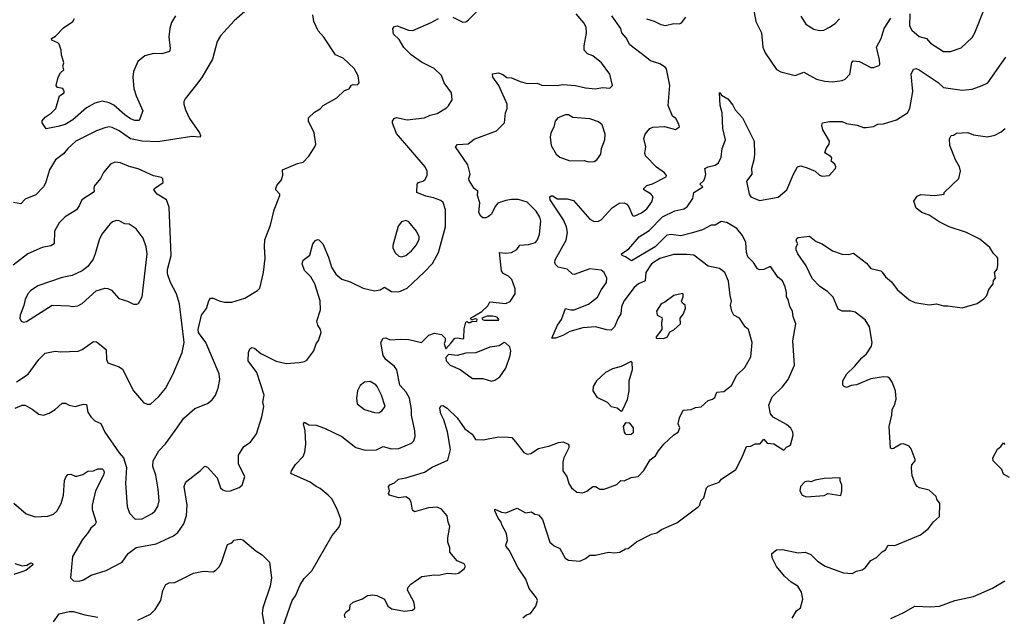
# Model space of a CAD drawing. Extents: x 2057697 to 2160550, y 827490 to 1016834.
# Tile 376 of 509: x 2065857 to 2072762, y 976105 to 980288. Entities that reach past the tile are written whole.
import ezdxf

# ---------------------------------------------------------------- set-up
doc = ezdxf.new("R2010")
doc.units = 0

msp = doc.modelspace()

# ---------------------------------------------------------------- linework, layer by layer
at = {"layer": '0CON20XD'}
for points in [[(2067491.4, 980395), (2067360.2, 980279.8), (2067264.2, 980175), (2067240.8, 980135), (2067209.1, 980010.9), (2067135, 979882), (2067096.4, 979833.6), (2067017.7, 979732.3), (2067008.8, 979715), (2067008.8, 979695), (2067020, 979655), (2067048.6, 979595), (2067118.1, 979495), (2067125.7, 979475), (2067122.5, 979465), (2067065, 979468.1), (2066825, 979432.1), (2066715, 979435.7), (2066635, 979451.9), (2066555, 979507.5), (2066505, 979532.2), (2066485, 979535.6), (2066455, 979530), (2066395, 979508.9), (2066250, 979435), (2066194.2, 979385), (2066165, 979347.5), (2066107.5, 979305), (2066065.6, 979235), (2066038.3, 979141.7), (2066024.2, 979115), (2065971.2, 979058.8), (2065895, 979028.1), (2065865, 978996), (2065814.3, 979005.7)], [(2071001.2, 980375), (2071018.6, 980275), (2071060, 980195), (2071067.1, 980095), (2071085.7, 980055), (2071165, 979938.8), (2071195, 979922), (2071295, 979896.2), (2071355, 979920), (2071445, 979871.4), (2071503.9, 979856.1), (2071555, 979852.5), (2071625, 979862), (2071645, 979871.2), (2071679.2, 979905), (2071692.4, 979987.6), (2071700.8, 979999.2), (2071745, 979994.2), (2071825, 979953.1), (2071845, 979953.1), (2071883.9, 979966.1), (2071888.8, 979975), (2071886, 980005), (2071865.6, 980095), (2071898.5, 980155), (2071920, 980225), (2071965, 980298.6)], [(2072099.6, 980329.6), (2072097.1, 980245), (2072111.9, 980215), (2072165, 980169.4), (2072215, 980154.5), (2072242.8, 980122.8), (2072335, 980064.3), (2072385, 980064.3), (2072459.7, 980090.3), (2072535, 980163.3), (2072553.8, 980195), (2072622.5, 980365)], [(2065815, 976897.1), (2065903.2, 976823.2), (2065965, 976802.5), (2066055, 976805.6), (2066095, 976820), (2066117.6, 976842.4), (2066148.5, 976895), (2066163.5, 976955), (2066172.4, 977057.6), (2066180, 977080), (2066195, 977098.8), (2066215, 977102), (2066245, 977088), (2066258.3, 977088.3), (2066300.3, 977099.7), (2066335, 977122.5), (2066375, 977124.3), (2066405, 977138.9), (2066435, 977137.5), (2066445, 977130), (2066449.2, 977115), (2066445.3, 977095), (2066388, 976985), (2066364.6, 976885), (2066365, 976852.5), (2066394.2, 976765), (2066385, 976746.2), (2066356.3, 976723.7), (2066338, 976692), (2066296.8, 976643.2), (2066227.1, 976525), (2066212.5, 976375), (2066235, 976353.3), (2066275, 976350), (2066305, 976360), (2066357.3, 976392.7), (2066463.3, 976425), (2066576.7, 976485), (2066618.8, 976545), (2066675, 976586.9), (2066815, 976612.2), (2066935, 976668.6), (2066965, 976692.5), (2067007.4, 976752.6), (2067027.5, 976812.5), (2067032.5, 976885), (2067010.8, 977015), (2067018.8, 977041.2), (2067028.3, 977051.7), (2067125, 977126), (2067155, 977156.7), (2067175, 977150), (2067241.2, 977075), (2067265.9, 977005.9), (2067281.7, 976991.7), (2067305, 976982.5), (2067335.8, 976984.2), (2067395, 977007.5), (2067417.5, 977025), (2067436, 977085), (2067391.7, 977171.7), (2067391.2, 977235), (2067428.8, 977295), (2067475, 977326.2), (2067517, 977383), (2067555.7, 977504.3), (2067570, 977575), (2067562.2, 977605), (2067571.1, 977655), (2067518.9, 977815), (2067460, 977895), (2067460.6, 977955), (2067470.6, 977979.4), (2067485, 977990), (2067504.2, 977984.2), (2067548, 977948), (2067655, 977892.9), (2067725, 977876), (2067815.9, 977884.1), (2067855, 977891.2), (2067869.5, 977900.5), (2067920, 977965), (2067936.1, 978013.9), (2067951.7, 978038.3), (2067970, 978095), (2067965.9, 978115.9), (2067946.7, 978145), (2067941.2, 978175), (2067965.6, 978254.4), (2067965, 978317.5), (2067926.7, 978435), (2067899.4, 978485), (2067855, 978529.2), (2067838.1, 978575), (2067845, 978601.2), (2067892.5, 978637.5), (2067913.4, 978716.6), (2067931.2, 978738.8), (2067945, 978746.2), (2067955, 978744), (2067982.9, 978715), (2068023.7, 978623.7), (2068043, 978553), (2068075, 978502.5), (2068115, 978468.1), (2068175, 978450), (2068265, 978404.3), (2068345, 978385.8), (2068385, 978394.3), (2068415, 978412.5), (2068465, 978382.9), (2068515, 978380.6), (2068574.6, 978405.4), (2068693.2, 978516.8), (2068750.7, 978579.3), (2068794.5, 978655.5), (2068843.8, 978835), (2068843.3, 978955), (2068825.6, 979005), (2068810.4, 979020.4), (2068759.2, 979039.2), (2068705, 979049.1), (2068642.5, 979075), (2068644, 979135), (2068653.3, 979145), (2068685, 979154.3), (2068697.1, 979165), (2068714.3, 979195), (2068714.3, 979225), (2068700, 979255), (2068500.5, 979490.5), (2068471.7, 979561.7), (2068472, 979575), (2068483.8, 979595), (2068498.6, 979601.4), (2068575, 979585.5), (2068695, 979598.9), (2068735, 979617.1), (2068785, 979629.2), (2068850.9, 979669.1), (2068865, 979683.8), (2068890, 979725), (2068884, 979775), (2068833.9, 979843.9), (2068815.3, 979895.3), (2068762.5, 979945), (2068675, 979989.2), (2068601.7, 980041.7), (2068551.5, 980091.5), (2068517.6, 980147.6), (2068479.2, 980185), (2068474, 980225), (2068485, 980240), (2068505, 980243.8), (2068584.4, 980214.4), (2068615, 980212.2), (2068743, 980267), (2068793.2, 980296.8)], [(2066948.8, 980315), (2066922.3, 980267.7), (2066910, 980225), (2066903.8, 980166.2), (2066912.5, 980085), (2066908.8, 980065), (2066855, 980049.2), (2066795, 980051.4), (2066735.8, 980034.2), (2066685, 979993.8), (2066655, 979923.3), (2066650, 979885), (2066657.5, 979805), (2066674, 979754), (2066721.7, 979648.3), (2066695, 979581.2), (2066665, 979581.1), (2066635, 979593.1), (2066595, 979620), (2066517.9, 979687.9), (2066485, 979704.4), (2066435, 979715.6), (2066385, 979702.5), (2066325, 979669.1), (2066230, 979585), (2066175, 979553.5), (2066125, 979537.8), (2066043.3, 979523.3), (2066014.1, 979564.1), (2066015, 979577.5), (2066035.8, 979604.2), (2066078.9, 979631.1), (2066110, 979665), (2066136.7, 979753.3), (2066168, 979775), (2066170, 979785), (2066158.8, 979805), (2066123, 979813), (2066113.6, 979826.4), (2066126.2, 979885), (2066144.2, 979915.8), (2066167.5, 979935), (2066160, 979965), (2066166.2, 979985), (2066158.1, 980018.1), (2066149.3, 980039.3), (2066148.8, 980075), (2066133.3, 980115), (2066125, 980126), (2066083.3, 980145), (2066080, 980155), (2066108.2, 980171.8), (2066165, 980231.4), (2066228.8, 980275), (2066241.2, 980295)], [(2067704, 976035), (2067766.7, 976215), (2067790.7, 976249.3), (2067823.9, 976326.1), (2067851.2, 976368.8), (2067905.8, 976424.2), (2068048.8, 976671.2), (2068095, 976727.5), (2068106.2, 976755), (2068108, 976785), (2068083.8, 976855), (2068045, 976928.8), (2068020, 976955), (2067965, 977000), (2067935, 977014.2), (2067894.5, 977044.5), (2067759.2, 977105), (2067763.1, 977125), (2067791.3, 977168.7), (2067846, 977225), (2067855.7, 977254.3), (2067864.3, 977315), (2067860, 977405), (2067848, 977455), (2067855, 977466), (2067885, 977448), (2067935, 977444), (2067995, 977424.3), (2068115, 977364.5), (2068215, 977289.1), (2068278.9, 977268.9), (2068358.7, 977271.3), (2068405, 977295.6), (2068465, 977277.8), (2068515, 977281.5), (2068605, 977318.9), (2068621.1, 977335), (2068630.5, 977365), (2068628.9, 977405), (2068604.6, 977514.6), (2068604.6, 977555), (2068590.4, 977635), (2068566.4, 977675), (2068523.2, 977725), (2068502.2, 977832.2), (2068485.2, 977855.2), (2068424.4, 977905), (2068405, 977934), (2068390.5, 978025), (2068405, 978053.8), (2068423.9, 978056.1), (2068455, 978042.1), (2068525, 978048.2), (2068585, 978045.6), (2068675, 978023.8), (2068725, 978076.7), (2068765, 978090), (2068815, 978080), (2068840, 978055), (2068841.2, 978035), (2068834, 978015), (2068845, 977980), (2068881.7, 978021.7), (2068907.5, 978055), (2068925, 978058), (2068965, 978050), (2068972.5, 978055), (2068975, 978120), (2068985, 978166.7), (2068995, 978172.5), (2069004.1, 978164.1), (2069015, 978163.8), (2069028.3, 978171.7), (2069063.3, 978175), (2069065, 978187.5), (2069050.7, 978189.3), (2069025, 978180), (2069017.5, 978195), (2069098.8, 978241.2), (2069139.3, 978280.7), (2069155, 978310), (2069265, 978296.7), (2069297.5, 978312.5), (2069332.5, 978365), (2069331.2, 978401.2), (2069307, 978467), (2069285, 978490), (2069248.3, 978508.3), (2069236.1, 978526.1), (2069222.5, 978655), (2069265, 978650), (2069305, 978654.2), (2069342.7, 978677.3), (2069364.4, 978705.6), (2069425, 978711.1), (2069474.7, 978725.3), (2069488.5, 978745), (2069501.8, 978785), (2069512.1, 978875), (2069505, 978902.5), (2069479.4, 978945), (2069415, 979008.6), (2069355, 979026), (2069306.4, 979026.4), (2069265, 979020), (2069209.2, 979000.8), (2069191.7, 978978.3), (2069166, 978925), (2069145, 978906.7), (2069125, 978897.5), (2069105, 978897.5), (2069090.5, 978910.5), (2069076.1, 978936.1), (2069084.1, 979004.1), (2069067.5, 979055), (2069068.8, 979085), (2069043.8, 979105), (2069009.1, 979159.1), (2069007.1, 979175), (2069015.8, 979205), (2069000.3, 979270.3), (2068913.8, 979395), (2068926.9, 979413.1), (2069001.7, 979418.3), (2069045, 979450), (2069201.7, 979508.3), (2069256.2, 979563.8), (2069263.1, 979635), (2069275.6, 979665), (2069274.3, 979695), (2069216.4, 979826.4), (2069173.8, 979885), (2069172.3, 979907.7), (2069215, 979915.8), (2069245, 979903.8), (2069272.7, 979882.7), (2069305, 979879.2), (2069365.9, 979854.1), (2069415, 979840), (2069485, 979843.3), (2069519.3, 979829.3), (2069625, 979826.7), (2069665, 979832), (2069755, 979825.7), (2069825, 979809.1), (2069895, 979803.5), (2069945, 979812.5), (2069995, 979807.5), (2070013.9, 979826.1), (2069996.2, 979905), (2069938, 979985), (2069875, 980034), (2069838.3, 980048.3), (2069815, 980073.3), (2069814.3, 980105), (2069832.3, 980192.3), (2069829.2, 980235), (2069814.2, 980265), (2069759.7, 980329.7)], [(2067935, 980240), (2067918.8, 980275), (2067911.7, 980321.7)], [(2068138.8, 976095), (2068134.2, 976115), (2068145, 976133.3), (2068172.5, 976155), (2068173.8, 976185), (2068195, 976204), (2068261.7, 976228.3), (2068295, 976250), (2068334, 976256), (2068361.7, 976251.7), (2068414.1, 976224.1), (2068439.2, 976175), (2068466.3, 976156.3), (2068555, 976140), (2068611.7, 976148.3), (2068627.7, 976162.3), (2068626.1, 976183.9), (2068620.8, 976205), (2068577.7, 976287.7), (2068581.7, 976308.3), (2068599.5, 976330.5), (2068675.9, 976384.1), (2068765, 976396), (2068797.3, 976392.7), (2068855, 976406.7), (2068915, 976402), (2068935, 976406.7), (2068973.6, 976436.4), (2068982.5, 976455), (2068973, 976473), (2068925, 976493.3), (2068874.2, 976554.2), (2068874.2, 976585), (2068858.6, 976625), (2068858.6, 976655), (2068874.2, 976735), (2068860.8, 976765), (2068855, 976808.8), (2068814, 976855), (2068785, 976869.4), (2068724.2, 976864.2), (2068625, 976836), (2068611.2, 976848.8), (2068602.5, 976905), (2068590, 976925), (2068565, 976941.4), (2068515, 976935.7), (2068450, 976955), (2068442.5, 976965), (2068450, 976985), (2068443.3, 977015), (2068452.7, 977027.3), (2068485, 977041.2), (2068513.4, 977066.6), (2068565, 977075.6), (2068695, 977114.4), (2068750.5, 977149.5), (2068860.5, 977199.5), (2068878.8, 977275), (2068858.2, 977398.2), (2068832, 977482), (2068810, 977525), (2068804.2, 977565), (2068809.2, 977580.8), (2068825, 977582), (2068853.6, 977563.6), (2068924, 977495), (2068978, 977418), (2069031.1, 977381.1), (2069053.3, 977345), (2069107.9, 977342.1), (2069215, 977362), (2069285, 977360), (2069308, 977358), (2069335, 977327.5), (2069392.3, 977252.3), (2069415, 977241.2), (2069442.5, 977245), (2069495, 977281.2), (2069575, 977300), (2069635.8, 977324.2), (2069667.1, 977327.1), (2069702.3, 977312.3), (2069708.8, 977305), (2069707.5, 977285), (2069673.8, 977216.2), (2069665.6, 977185), (2069665.5, 977125.5), (2069694, 977085), (2069707.5, 977035), (2069726, 977005), (2069765, 976975.8), (2069805, 976970), (2069835, 976982), (2069875.9, 977014.1), (2069895.8, 977015.8), (2069925.9, 976995.9), (2069955, 976995.7), (2070045, 977028), (2070072.9, 977057.1), (2070095, 977054.2), (2070145, 977077.5), (2070195, 977084), (2070233, 977127), (2070277.8, 977202.2), (2070315, 977228.8), (2070335.7, 977265), (2070375, 977312), (2070445, 977377.5), (2070475, 977396.2), (2070485.7, 977425), (2070474.3, 977454.3), (2070482.9, 977495), (2070510, 977550), (2070565, 977554), (2070595, 977567.5), (2070635, 977573.8), (2070685, 977618.8), (2070715, 977626), (2070730.9, 977639.1), (2070745, 977676), (2070795, 977681.4), (2070848.1, 977721.9), (2070885.5, 977794.5), (2070941.3, 977848.7), (2070983.8, 977925), (2070994.1, 978024.1), (2070968.8, 978115), (2070944.2, 978135), (2070905, 978194.2), (2070865.6, 978215.6), (2070851.2, 978245), (2070841.2, 978285), (2070848.8, 978315), (2070838, 978355), (2070828.5, 978455), (2070802.9, 978515), (2070765, 978542.9), (2070685, 978560), (2070585, 978635.6), (2070535, 978642.2), (2070441.2, 978641.2), (2070345, 978614.1), (2070287.8, 978575), (2070248.8, 978515), (2070243.2, 978456.8), (2070195.6, 978435), (2070165, 978409.6), (2070093.3, 978315), (2070076.8, 978275), (2070072.1, 978225), (2070052.9, 978195), (2070027, 978133), (2070005, 978110.6), (2069975, 978112.2), (2069895, 978134.5), (2069805, 978127.7), (2069715, 978101.5), (2069665, 978073.3), (2069615, 978054.3), (2069587.5, 978055), (2069629.4, 978145), (2069656.7, 978185), (2069685, 978262.5), (2069722.7, 978252.7), (2069744.3, 978254.3), (2069845, 978292.7), (2069908.7, 978341.3), (2069937.1, 978395), (2069971.2, 978445), (2069975.4, 978475), (2069956.7, 978515), (2069935, 978531.1), (2069855, 978540), (2069745, 978500), (2069733.6, 978503.6), (2069695, 978538.9), (2069633.6, 978553.6), (2069615, 978571.2), (2069609.5, 978585), (2069611.8, 978605), (2069688.9, 978741.1), (2069698.9, 978795), (2069691.5, 978835), (2069670.9, 978885), (2069576.2, 979025), (2069573.8, 979045), (2069585, 979053.6), (2069595, 979052.3), (2069625, 979032.7), (2069695, 979031.2), (2069740.2, 979020.2), (2069855, 978888.2), (2069885, 978873.2), (2069915, 978874.6), (2069934.7, 978885.3), (2070012.3, 978967.7), (2070059.8, 979000.2), (2070095, 979004.3), (2070113.8, 978995), (2070129.2, 978975), (2070154.4, 978914.4), (2070165, 978910), (2070216.4, 978933.6), (2070255, 978962), (2070290.3, 979009.7), (2070300, 979045), (2070284.4, 979065), (2070234, 979095), (2070233.8, 979105), (2070254, 979125), (2070295, 979137.7), (2070391.2, 979185), (2070392, 979195), (2070379.2, 979215), (2070323.4, 979253.4), (2070245, 979333.8), (2070241.9, 979355), (2070248.1, 979395), (2070232.9, 979455), (2070242.5, 979485), (2070275.8, 979524.2), (2070295.8, 979534.2), (2070378.8, 979538.8), (2070455, 979516.7), (2070483, 979537), (2070480, 979555), (2070457.5, 979595), (2070435, 979610), (2070404.2, 979685), (2070415.5, 979825), (2070392.4, 979942.4), (2070383.8, 979953.8), (2070345, 979976.9), (2070279.6, 979999.6), (2070255, 980019.4), (2070135, 980110.8), (2070110.2, 980160.2), (2070078.6, 980195), (2070072.9, 980225), (2070009.2, 980315)], [(2068895, 980306), (2068965, 980271.2), (2068985, 980273.3), (2069005, 980286.7), (2069062.5, 980345)], [(2070253.4, 980293.4), (2070306.6, 980276.6), (2070353.6, 980253.6), (2070385, 980247.5), (2070445, 980260), (2070485, 980257.5), (2070498, 980265), (2070527.5, 980305)], [(2071335, 980311.2), (2071368.8, 980255), (2071425, 980220.8), (2071465, 980211.4), (2071495, 980214.4), (2071535, 980234.3), (2071575, 980260.8), (2071605.4, 980294.6)], [(2065825, 977563.8), (2065875, 977585.4), (2065895, 977585.4), (2065945, 977557.8), (2065991.7, 977521.7), (2066025, 977514), (2066065, 977529.2), (2066105, 977554.3), (2066155, 977600), (2066178.3, 977598.3), (2066205, 977584), (2066245, 977575.8), (2066305, 977592.5), (2066325, 977590), (2066336, 977535), (2066355, 977503.3), (2066384.5, 977474.5), (2066426.7, 977456.7), (2066453.1, 977395), (2066555, 977250.8), (2066586.2, 977216.2), (2066606.8, 977146.8), (2066598.9, 977035), (2066610, 976875), (2066627.4, 976827.4), (2066666.2, 976786.2), (2066715, 976789.2), (2066785, 976824.3), (2066805, 976840.8), (2066826.9, 976875), (2066834.5, 976915), (2066829.1, 976995), (2066811.5, 977095), (2066790, 977155), (2066793.8, 977195), (2066834, 977265), (2066880, 977315), (2066947.5, 977407.5), (2067007.2, 977492.8), (2067085, 977562), (2067174.3, 977595.7), (2067207.6, 977622.4), (2067230.8, 977655), (2067248.6, 977705), (2067260, 977765), (2067255.7, 977805.7), (2067162.5, 978025), (2067110, 978095), (2067108.2, 978115), (2067131.5, 978215), (2067166.4, 978263.6), (2067182.4, 978317.6), (2067195, 978336.2), (2067215, 978335.7), (2067255, 978316.7), (2067292.7, 978307.3), (2067345, 978307.1), (2067435, 978336.2), (2067525, 978390), (2067540, 978405), (2067565.9, 978514.1), (2067578.6, 978615), (2067574.4, 978694.4), (2067576, 978745), (2067615, 978847.5), (2067642.5, 978955), (2067680.8, 979055), (2067681.2, 979065), (2067653.8, 979095), (2067653.8, 979105), (2067661.2, 979125), (2067694, 979165), (2067701.7, 979198.3), (2067700, 979235), (2067805, 979278.8), (2067845, 979288.8), (2067885, 979330), (2067926.7, 979395), (2067933.3, 979415), (2067921.2, 979495), (2067881.2, 979575), (2067881.7, 979598.3), (2067925, 979640), (2067965, 979663.3), (2067985, 979686.7), (2068080.7, 979739.3), (2068135, 979790), (2068166.4, 979803.6), (2068185, 979827.5), (2068195, 979832.5), (2068225, 979830), (2068237.5, 979845), (2068230, 979895), (2068202.5, 979945), (2068125, 980018.8), (2068071.7, 980041.7), (2067990, 980165), (2067949.3, 980209.3), (2067935, 980240)], [(2069385.5, 976094.5), (2069410, 976115), (2069438, 976125), (2069475.7, 976175), (2069487.1, 976215), (2069480, 976235), (2069430.5, 976300.5), (2069405.3, 976365.3), (2069352.3, 976445), (2069289.3, 976569.3), (2069268.8, 976595), (2069266, 976605), (2069276.7, 976635), (2069270, 976685), (2069237.5, 976745), (2069233.3, 976765), (2069211.9, 976791.9), (2069188.8, 976845), (2069190, 976855), (2069235, 976834.4), (2069265, 976831.2), (2069345, 976863.3), (2069405, 976830), (2069446.1, 976836.1), (2069470, 976820), (2069495, 976816.2), (2069523.9, 976783.9), (2069575.6, 976625), (2069605, 976598.6), (2069645, 976581.2), (2069683.2, 976513.2), (2069705, 976498.8), (2069785, 976491.2), (2069825, 976509.2), (2069855, 976534.2), (2069895, 976534.2), (2069985, 976553.3), (2070025, 976548.8), (2070065, 976553.3), (2070105, 976576.7), (2070125, 976580), (2070183, 976627), (2070288.3, 976681.7), (2070325, 976690), (2070356.7, 976713.3), (2070465, 976760), (2070615, 976873.3), (2070625.7, 976884.3), (2070632.5, 976915), (2070654.3, 976935.7), (2070674.2, 977005.8), (2070685, 977017.5), (2070762.5, 977045), (2070777.5, 977065), (2070878.8, 977135), (2070922, 977215), (2070953.9, 977296.1), (2070985, 977297.5), (2071015, 977313.3), (2071050, 977315), (2071075, 977347.5), (2071099.3, 977319.3), (2071145, 977313.3), (2071215, 977270), (2071235, 977290), (2071262.5, 977305), (2071281.2, 977375), (2071278.8, 977395), (2071264.1, 977424.1), (2071235, 977448.8), (2071140.8, 977500.8), (2071122, 977525), (2071110, 977585), (2071133.8, 977643.8), (2071205.4, 977714.6), (2071245.8, 977765), (2071289.2, 977865), (2071279.2, 978035), (2071298.6, 978155), (2071281.4, 978205), (2071277.1, 978245), (2071257.8, 978277.8), (2071245.6, 978325), (2071233.6, 978345), (2071234.4, 978375), (2071225.8, 978415), (2071205, 978456), (2071173.2, 978483.2), (2071125, 978554), (2071115, 978555.8), (2071075, 978535.6), (2071045, 978534.2), (2071030.9, 978540.9), (2071001.9, 978585), (2070963.3, 978625), (2070954.6, 978654.6), (2070947.9, 978725), (2070925.3, 978775), (2070885, 978823.3), (2070815, 978865.3), (2070775, 978872.5), (2070735, 978846.9), (2070705, 978846.2), (2070645, 978814.3), (2070565, 978790), (2070492.1, 978772.1), (2070425, 978781.1), (2070395, 978777.3), (2070312.5, 978695), (2070146.7, 978596.7), (2070106.1, 978626.1), (2070082.5, 978635), (2070077.5, 978645), (2070128.3, 978681.7), (2070200.6, 978765), (2070270.8, 978809.2), (2070365, 978905.4), (2070451.8, 978948.2), (2070515, 978961.5), (2070536.7, 978975), (2070577.1, 979035), (2070583.3, 979075), (2070647.5, 979115), (2070626.7, 979135), (2070652.2, 979157.8), (2070661.9, 979175), (2070668.6, 979205), (2070662.5, 979245), (2070685, 979256.9), (2070735, 979266.5), (2070756.7, 979283.3), (2070776.1, 979323.9), (2070784.2, 979384.2), (2070805.5, 979445), (2070787.8, 979525), (2070781.9, 979635), (2070768.5, 979685), (2070765, 979777.5), (2070779.3, 979759.3), (2070823.2, 979733.2), (2070858.8, 979688.8), (2070875, 979656.7), (2070925, 979598.8), (2071006.8, 979436.8), (2071009.5, 979345), (2071005.5, 979305), (2070988.2, 979245), (2070990, 979205), (2070953.3, 979155), (2070971.5, 979065), (2070985, 979045.7), (2071045, 979020.9), (2071175, 979044.2), (2071236.9, 979095), (2071282.2, 979205), (2071312, 979255), (2071335, 979262), (2071378.3, 979248.3), (2071435.8, 979225.8), (2071465, 979198), (2071485, 979190), (2071532.5, 979195), (2071576.7, 979245), (2071580, 979255), (2071573.6, 979273.6), (2071547.5, 979295), (2071551.2, 979315), (2071546.7, 979325), (2071503.3, 979355), (2071511.2, 979385), (2071534.2, 979415), (2071535.8, 979435), (2071490, 979515), (2071481.2, 979545), (2071486.7, 979563.3), (2071535, 979574), (2071625, 979574), (2071655, 979560.6), (2071728.9, 979548.9), (2071775, 979532), (2071792.7, 979532.7), (2071845, 979538.9), (2071875, 979554.4), (2071915, 979558.5), (2072005, 979585.3), (2072083.3, 979635), (2072099.1, 979665), (2072119.6, 979785), (2072109.4, 979905), (2072125, 979940), (2072143.9, 979946.1), (2072165, 979937.1), (2072297, 979847), (2072335, 979812.7), (2072465, 979792.3), (2072535, 979801.3), (2072606, 979825), (2072645.8, 979845), (2072771.9, 980025)], [(2069845, 979290), (2069885, 979294.2), (2069905, 979305.8), (2069931.5, 979345), (2069936.7, 979385), (2069960.6, 979445), (2069961.9, 979485), (2069940.5, 979550.5), (2069915, 979570.8), (2069855, 979592), (2069735, 979602), (2069705, 979620.8), (2069685, 979620), (2069631.2, 979598.8), (2069612, 979575), (2069603.1, 979535), (2069581.1, 979495), (2069577.1, 979465), (2069584.8, 979404.8), (2069620, 979345), (2069645, 979324.6), (2069715, 979298.1), (2069815, 979299.2), (2069845, 979290)], [(2071275, 976092.5), (2071305, 976143.3), (2071332, 976165), (2071348.5, 976225), (2071339.1, 976275), (2071313.1, 976315), (2071266.7, 976345), (2071220.5, 976385), (2071162.9, 976455), (2071133.8, 976515), (2071132.5, 976545), (2071165, 976570), (2071205, 976573.8), (2071315, 976550), (2071365, 976553.8), (2071405, 976537.1), (2071451.8, 976491.8), (2071506.4, 976456.4), (2071593.3, 976423.3), (2071635, 976410), (2071695, 976404), (2071725, 976420), (2071765, 976430), (2071786.2, 976445), (2071825, 976496.2), (2071865, 976516.2), (2071905, 976556.7), (2071928.3, 976571.7), (2071946.7, 976603.3), (2071995, 976601.4), (2072173.8, 976675), (2072229.8, 976720.2), (2072265, 976766.2), (2072307.5, 976805), (2072310, 976895), (2072288.8, 976925), (2072283.3, 976945), (2072235, 976988.8), (2072167.5, 977005), (2072150, 977015), (2072136.4, 977036.4), (2072115, 977090), (2072111.2, 977145), (2072114.1, 977165.9), (2072136.7, 977195), (2072136.4, 977203.6), (2072108.8, 977278.8), (2072095, 977297.5), (2072055, 977313.8), (2072035, 977312), (2071985, 977280), (2071975, 977278), (2071964.4, 977284.4), (2071953.5, 977435), (2071972.9, 977515), (2071974.4, 977555), (2071991.9, 977585), (2072002.5, 977627.5), (2071998.8, 977685), (2071975, 977746.9), (2071956.5, 977775), (2071945, 977782.2), (2071915, 977784.4), (2071825, 977769.4), (2071725, 977728.1), (2071687.3, 977722.7), (2071655, 977708.8), (2071637.5, 977715), (2071630, 977725), (2071630, 977755), (2071657.1, 977805), (2071710.6, 977855), (2071762.8, 977917.2), (2071796.2, 977943.8), (2071830.3, 977999.7), (2071835.7, 978025), (2071817.3, 978135), (2071785, 978184.4), (2071715, 978236.9), (2071685, 978244.4), (2071625, 978242.9), (2071597, 978257), (2071561.1, 978341.1), (2071522.8, 978382.8), (2071467.5, 978417.5), (2071415, 978473.3), (2071371.2, 978561.2), (2071313.8, 978645), (2071302.5, 978675), (2071302.5, 978695), (2071312.5, 978715), (2071303, 978737), (2071306.4, 978753.6), (2071315, 978760), (2071395, 978768.8), (2071442.7, 978732.7), (2071483.8, 978715), (2071556.2, 978666.2), (2071625, 978644.3), (2071671.7, 978641.7), (2071705, 978650), (2071795, 978580.8), (2071825, 978542.5), (2071895, 978525.8), (2071905, 978518), (2071927.5, 978485), (2071970.4, 978450.4), (2072010, 978395), (2072095, 978323.3), (2072135, 978305.5), (2072235, 978289.4), (2072285, 978295.8), (2072335, 978280.6), (2072365, 978282), (2072465, 978266.9), (2072571.2, 978298.8), (2072618.8, 978331.2), (2072640, 978355), (2072653.3, 978395), (2072682.5, 978435), (2072685, 978460), (2072700, 978475), (2072693.3, 978515), (2072710.7, 978539.3), (2072716.1, 978563.9), (2072716.2, 978615), (2072710, 978625), (2072685, 978647.5), (2072660.9, 978690.9), (2072589.1, 978749.1), (2072495.4, 978795.4), (2072375, 978834.4), (2072305, 978871.1), (2072235, 978917.1), (2072183.3, 978935), (2072143.8, 978965), (2072126.7, 979015), (2072150.7, 979049.3), (2072177, 979063), (2072275, 979056), (2072340, 979065), (2072340, 979075), (2072443.3, 979175), (2072453.8, 979225), (2072448, 979255), (2072420, 979305), (2072378.8, 979405), (2072377, 979453), (2072390, 979475), (2072405, 979477.5), (2072427, 979493), (2072505, 979496.7), (2072545, 979480), (2072643.6, 979466.4), (2072695, 979478.8), (2072738.8, 979501.2), (2072766.7, 979525)], [(2065835, 977749.2), (2065916.9, 977803.1), (2065992, 977905), (2066035, 977949.2), (2066105, 977964.3), (2066145, 977958.6), (2066266.8, 977963.2), (2066295, 977974.3), (2066375, 978032.5), (2066395, 978029.2), (2066462.5, 977975), (2066465.8, 977905), (2066475, 977881.2), (2066555, 977854.2), (2066577, 977837), (2066654.3, 977685), (2066725, 977602.5), (2066751.7, 977591.7), (2066775, 977592), (2066833.8, 977646.2), (2066878.6, 977701.4), (2066932.5, 977805), (2066997.5, 977955), (2067010.4, 978025), (2066978.2, 978295), (2066955.9, 978365.9), (2066913.5, 978445), (2066894.6, 978505.4), (2066893, 978537), (2066918.2, 978635), (2066904.2, 978974.2), (2066886.7, 979025), (2066820, 979065), (2066797.5, 979095), (2066802.5, 979105), (2066862.5, 979145), (2066861.7, 979171.7), (2066851.7, 979181.7), (2066795, 979193.3), (2066688.3, 979241.7), (2066625, 979257.5), (2066565, 979284.3), (2066525, 979288.6), (2066493.8, 979275), (2066443.7, 979216.3), (2066424.3, 979175), (2066380.3, 979119.7), (2066376, 979105), (2066380, 979085), (2066372, 979075), (2066291.9, 979025), (2066275, 978982), (2066255, 978954.3), (2066175, 978905.8), (2066135, 978863.8), (2066101.4, 978805), (2066099.2, 978715), (2066075, 978702.2), (2066015, 978689.4), (2065914.6, 978645.4), (2065812.4, 978567.6)], [(2065885, 978166.2), (2065905, 978171.2), (2066085, 978286.2), (2066205, 978282), (2066225, 978276.2), (2066265, 978281.2), (2066295, 978298.8), (2066394.5, 978385.5), (2066455, 978404.2), (2066475, 978404), (2066500.3, 978390.3), (2066552.3, 978332.3), (2066612.5, 978315), (2066656.1, 978293.9), (2066677.7, 978292.3), (2066691.2, 978298.8), (2066715.8, 978345), (2066750.6, 978645), (2066742.9, 978695), (2066722.9, 978755), (2066675, 978821.2), (2066625, 978853.8), (2066595, 978856.2), (2066555, 978876.7), (2066535, 978878.8), (2066508.8, 978871.2), (2066488.8, 978855), (2066434.3, 978785), (2066414.2, 978745), (2066386.2, 978646.2), (2066372.3, 978607.7), (2066335, 978557.5), (2066295, 978526.2), (2066225, 978493.8), (2066155, 978481.2), (2065985, 978420.8), (2065932.8, 978387.2), (2065914.3, 978365), (2065894.4, 978325), (2065886.4, 978283.6), (2065860, 978215), (2065858.8, 978195), (2065867.5, 978175), (2065885, 978166.2)], [(2068535, 978624.3), (2068565, 978634.2), (2068605, 978667.1), (2068640.8, 978709.2), (2068658.3, 978748.3), (2068657.8, 978765), (2068640.8, 978805), (2068585, 978870.8), (2068565, 978880), (2068535, 978870), (2068510.5, 978839.5), (2068474.5, 978705), (2068474.5, 978685), (2068491.7, 978651.7), (2068515, 978629.2), (2068535, 978624.3)], [(2070375, 978053.3), (2070400, 978065), (2070415, 978100), (2070445, 978112.5), (2070490, 978155), (2070487.5, 978195), (2070511.2, 978225), (2070525.9, 978265.9), (2070523.3, 978285), (2070505, 978300), (2070498.8, 978315), (2070510, 978345), (2070510, 978365), (2070505, 978367.5), (2070445, 978353.8), (2070382, 978308), (2070355, 978296), (2070323.3, 978245), (2070327.5, 978215), (2070359.3, 978199.3), (2070362.5, 978185), (2070357.5, 978165), (2070360, 978115), (2070320, 978065), (2070320, 978055), (2070375, 978053.3)], [(2069215, 978180), (2069218, 978185), (2069205, 978200.8), (2069175, 978208.6), (2069135, 978209.2), (2069097.5, 978195), (2069102.5, 978185), (2069115, 978180.6), (2069215, 978180)], [(2069165, 977753.8), (2069189.5, 977760.5), (2069225, 977783.3), (2069266, 977845), (2069296.2, 977933.8), (2069300.4, 977965), (2069294.4, 977995), (2069265, 978020.8), (2069255, 978023.8), (2069218.7, 978001.3), (2069155, 977992), (2069055, 977951.5), (2068985, 977950), (2068925, 977933.3), (2068865, 977940), (2068845, 977920), (2068847.5, 977895), (2068876.2, 977865), (2068945, 977834.4), (2069032, 977772), (2069105, 977770.8), (2069165, 977753.8)], [(2070075, 977542.5), (2070085, 977550), (2070118.6, 977625), (2070130, 977685), (2070131.4, 977755), (2070154, 977835), (2070153, 977883), (2070145, 977890), (2070073.9, 977856.1), (2070015, 977840), (2069965.4, 977814.6), (2069900.8, 977755), (2069878.6, 977715), (2069876, 977685), (2069905, 977641.2), (2069976.7, 977605), (2070005, 977576), (2070045.9, 977565.9), (2070075, 977542.5)], [(2068375, 977532), (2068396.2, 977545), (2068418.8, 977575), (2068394, 977655), (2068365, 977716.7), (2068355, 977726.7), (2068315, 977751.2), (2068275, 977746), (2068245, 977723.3), (2068226.2, 977685), (2068218, 977635), (2068223.8, 977595), (2068275, 977553.8), (2068344.2, 977534.2), (2068375, 977532)], [(2070115, 977378.6), (2070145, 977382.2), (2070160.6, 977395), (2070161.4, 977425), (2070135, 977458), (2070105, 977460), (2070090, 977435), (2070095.5, 977395.5), (2070103.3, 977383.3), (2070115, 977378.6)], [(2072797.1, 977077.1), (2072755, 977101.2), (2072743.3, 977135), (2072683.3, 977195), (2072680, 977215), (2072713.9, 977276.1), (2072737.5, 977295), (2072755, 977320), (2072765, 977310)], [(2071375, 976943.3), (2071498.3, 976951.7), (2071525, 976966.7), (2071615, 976952.5), (2071623.3, 976985), (2071623.3, 977025), (2071610, 977055), (2071610, 977075), (2071498.3, 977071.7), (2071435, 977060), (2071405, 977046.7), (2071385, 977053.3), (2071361.7, 977048.3), (2071332.5, 977015), (2071327.5, 976985), (2071344.1, 976954.1), (2071375, 976943.3)], [(2066685, 976078.6), (2066775, 976118.8), (2066807.9, 976152.1), (2066847.5, 976215), (2066860.8, 976285), (2066881.9, 976328.1), (2066905, 976339.2), (2066945, 976342.5), (2067075, 976407.5), (2067145, 976421.2), (2067215, 976417.5), (2067233, 976427), (2067257.5, 976455), (2067275, 976490), (2067315, 976607.5), (2067345, 976620), (2067361.7, 976638.3), (2067386.4, 976643.6), (2067405, 976646.2), (2067420.7, 976640.7), (2067512.7, 976562.7), (2067556.7, 976535), (2067608.8, 976485), (2067623.8, 976375), (2067613.8, 976316.2), (2067562, 976165), (2067558, 976125), (2067570.8, 976045)], [(2065823.3, 976475), (2065875, 976458), (2065907.3, 976462.7), (2065935, 976480), (2065946, 976475), (2065948.8, 976465), (2065900, 976425), (2065815, 976398.9)], [(2071965, 976089.5), (2072057.7, 976132.3), (2072133.9, 976176.1), (2072245, 976171.5), (2072306.8, 976176.8), (2072415, 976216.5), (2072545, 976243.5), (2072677.6, 976302.4), (2072765, 976353.3)], [(2066095, 976066.7), (2066135, 976121.2), (2066205, 976139.2), (2066235, 976138.1), (2066314.4, 976114.4), (2066405, 976097.5)]]:
    msp.add_lwpolyline(points, dxfattribs=at)

doc.saveas('drawing.dxf')
